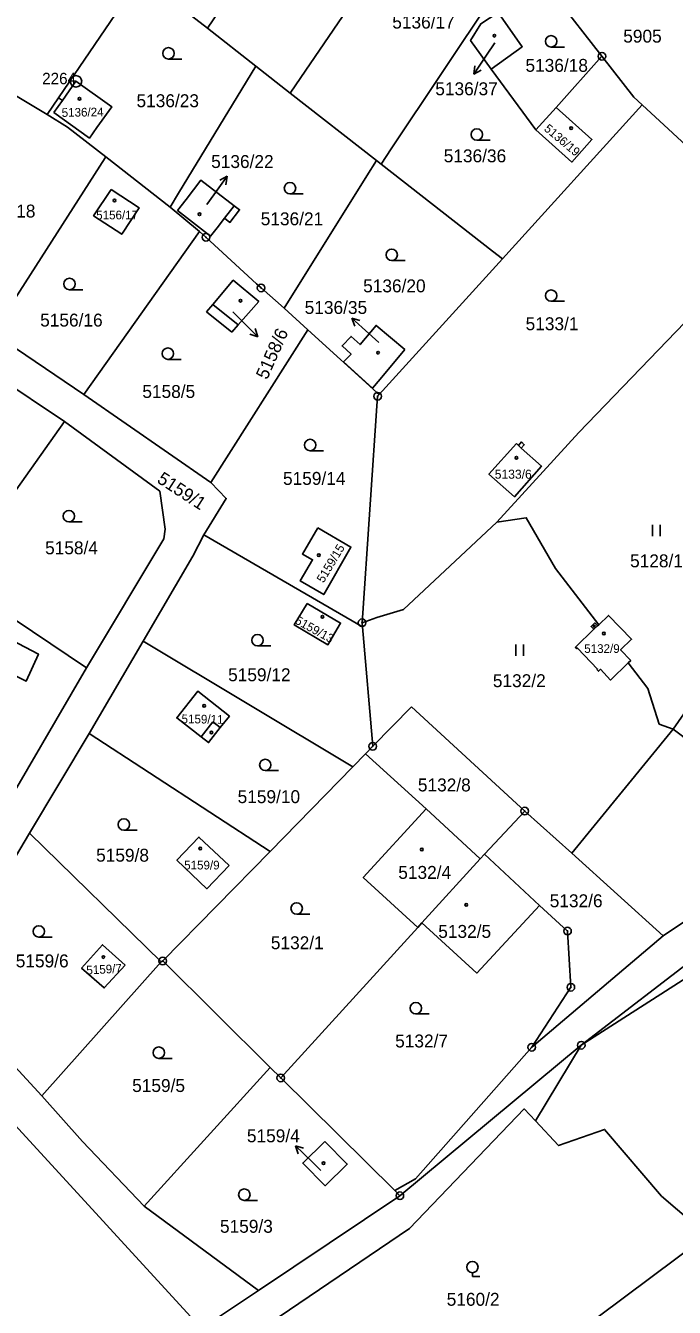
# Model space of a CAD drawing. Extents: x -644096 to -634268, y -1141430 to -1133463.
# Drawn here: x -637932.2 to -637846.9, y -1138762.6 to -1138594 of the extents above; entities that cross this region are included whole.
import ezdxf

# ---------------------------------------------------------------- set-up
doc = ezdxf.new("R2010")
doc.units = 0
for name, color, linetype in [('_CIVIL_CONSTRUCTION', 7, 'Continuous'), ('M_Svah_Nasyp', 7, 'Continuous'), ('M_Svah_Zarez', 7, 'Continuous'), ('svrsek_osa_sjezdy', 7, 'Continuous'), ('svrsek_osa_terminal_VRT', 7, 'Continuous'), ('svrsek_osa_VRT', 7, 'Continuous'), ('svrsek_popisy_VRT', 7, 'Continuous'), ('terminal_VRT', 7, 'Continuous')]:
    doc.layers.add(name, color=color, linetype=linetype)

msp = doc.modelspace()

# ---------------------------------------------------------------- linework, layer by layer
at = {"layer": '_CIVIL_CONSTRUCTION'}
for centre, radius in [((-637856.38, -1138598.07), 0.5), ((-637856.38, -1138598.07), 0.0303), ((-637925.56, -1138601.37), 0.75), ((-637925.56, -1138601.37), 0.03), ((-637908.46, -1138621.87), 0.5), ((-637908.46, -1138621.87), 0.0303), ((-637901.22, -1138628.54), 0.5), ((-637901.22, -1138628.54), 0.0303), ((-637885.88, -1138642.78), 0.5), ((-637885.88, -1138642.78), 0.0303), ((-637887.93, -1138672.57), 0.5), ((-637887.93, -1138672.57), 0.0303), ((-637886.52, -1138688.82), 0.5), ((-637886.52, -1138688.82), 0.0303), ((-637866.53, -1138697.34), 0.5), ((-637866.53, -1138697.34), 0.0303), ((-637860.91, -1138713.12), 0.5), ((-637860.91, -1138713.12), 0.0303), ((-637914.14, -1138717.05), 0.5), ((-637914.14, -1138717.05), 0.0303), ((-637860.47, -1138720.51), 0.5), ((-637860.47, -1138720.51), 0.0303), ((-637865.62, -1138728.4), 0.5), ((-637865.62, -1138728.4), 0.0303), ((-637859.1, -1138728.13), 0.5), ((-637859.1, -1138728.13), 0.0303), ((-637898.63, -1138732.42), 0.5), ((-637898.63, -1138732.42), 0.0303), ((-637882.96, -1138747.92), 0.5), ((-637882.96, -1138747.92), 0.0303)]:
    msp.add_circle(centre, radius, dxfattribs=at)
at = {"layer": 'M_Svah_Nasyp'}
for p, q in [((-637927.35, -1138603.88), (-637927.87, -1138603.54)), ((-637906.02, -1138619.38), (-637904.74, -1138617.73)), ((-637907.56, -1138630.72), (-637908.38, -1138631.7)), ((-637908.38, -1138631.7), (-637905.08, -1138634.35)), ((-637905.08, -1138634.35), (-637904.22, -1138633.38)), ((-637867.37, -1138649.25), (-637866.99, -1138649.59)), ((-637857.43, -1138673.43), (-637856.96, -1138672.98)), ((-637907.56, -1138685.61), (-637909.08, -1138687.58)), ((-637906.6, -1138686.35), (-637907.56, -1138685.61))]:
    msp.add_line(p, q, dxfattribs=at)
at = {"layer": 'M_Svah_Zarez'}
for centre, radius in [((-637870.53, -1138595.37), 0.175), ((-637925.1, -1138603.66), 0.175), ((-637860.44, -1138607.53), 0.175), ((-637920.49, -1138617.04), 0.175), ((-637909.3, -1138618.85), 0.175), ((-637903.91, -1138630.22), 0.175), ((-637885.83, -1138637.06), 0.175), ((-637867.64, -1138650.88), 0.175), ((-637893.63, -1138663.68), 0.175), ((-637893.15, -1138671.79), 0.175), ((-637857.39, -1138673.02), 0.117), ((-637856.12, -1138673.97), 0.175), ((-637908.71, -1138683.5), 0.175), ((-637907.75, -1138687.01), 0.175), ((-637909.21, -1138702.27), 0.175), ((-637880.08, -1138702.39), 0.175), ((-637874.22, -1138709.67), 0.175), ((-637921.96, -1138716.53), 0.175), ((-637892.99, -1138743.63), 0.175)]:
    msp.add_circle(centre, radius, dxfattribs=at)
at = {"layer": 'svrsek_osa_sjezdy'}
for p, q in [((-637863.07, -1138596.86), (-637861.32, -1138596.86)), ((-637913.4, -1138598.44), (-637911.65, -1138598.44)), ((-637872.83, -1138609.12), (-637871.08, -1138609.12)), ((-637897.41, -1138616.18), (-637895.66, -1138616.18)), ((-637884.03, -1138624.94), (-637882.28, -1138624.94)), ((-637926.41, -1138628.77), (-637924.66, -1138628.77)), ((-637863.07, -1138630.3), (-637861.32, -1138630.3)), ((-637913.47, -1138637.93), (-637911.72, -1138637.93)), ((-637894.76, -1138649.95), (-637893.01, -1138649.95)), ((-637926.49, -1138659.3), (-637924.74, -1138659.3)), ((-637849.72, -1138661.2), (-637849.72, -1138659.7)), ((-637848.72, -1138661.2), (-637848.72, -1138659.7)), ((-637901.68, -1138675.62), (-637899.93, -1138675.62)), ((-637867.69, -1138676.91), (-637867.69, -1138675.41)), ((-637866.69, -1138676.91), (-637866.69, -1138675.41)), ((-637900.66, -1138692.02), (-637898.91, -1138692.02)), ((-637919.26, -1138699.85), (-637917.51, -1138699.85)), ((-637896.53, -1138710.89), (-637894.78, -1138710.89)), ((-637930.45, -1138713.91), (-637928.7, -1138713.91)), ((-637880.86, -1138724.01), (-637879.11, -1138724.01)), ((-637914.67, -1138729.86), (-637912.92, -1138729.86)), ((-637903.42, -1138748.53), (-637901.67, -1138748.53)), ((-637873.42, -1138758.05), (-637873.42, -1138758.55)), ((-637873.42, -1138758.55), (-637872.42, -1138758.55))]:
    msp.add_line(p, q, dxfattribs=at)
for centre in [(-637863.07, -1138596.11), (-637913.4, -1138597.69), (-637872.83, -1138608.37), (-637897.41, -1138615.43), (-637884.03, -1138624.19), (-637926.41, -1138628.02), (-637863.07, -1138629.55), (-637913.47, -1138637.18), (-637894.76, -1138649.2), (-637926.49, -1138658.55), (-637901.68, -1138674.87), (-637900.66, -1138691.27), (-637919.26, -1138699.1), (-637896.53, -1138710.14), (-637930.45, -1138713.16), (-637880.86, -1138723.26), (-637914.67, -1138729.11), (-637903.42, -1138747.78), (-637873.42, -1138757.3)]:
    msp.add_circle(centre, 0.75, dxfattribs=at)
at = {"layer": 'svrsek_osa_terminal_VRT'}
msp.add_arc((-642050.26, -1145189.6), 8802.25, 41.413152, 75.317049, dxfattribs=at)
at = {"layer": 'svrsek_popisy_VRT'}
for p, q in [((-637870.46, -1138596.31), (-637871.55, -1138597.95)), ((-637871.55, -1138597.95), (-637873.23, -1138600.44)), ((-637873.23, -1138600.44), (-637873.08, -1138599.33)), ((-637873.23, -1138600.44), (-637872.25, -1138599.89)), ((-637907.43, -1138616.29), (-637905.67, -1138613.86)), ((-637905.67, -1138613.86), (-637906.66, -1138614.38)), ((-637905.67, -1138613.86), (-637905.85, -1138614.97)), ((-637908.35, -1138617.55), (-637907.43, -1138616.29)), ((-637904.92, -1138631.68), (-637903.77, -1138632.83)), ((-637887.06, -1138634.54), (-637889.29, -1138632.53)), ((-637889.29, -1138632.53), (-637888.21, -1138632.83)), ((-637889.29, -1138632.53), (-637888.88, -1138633.57)), ((-637903.77, -1138632.83), (-637901.65, -1138634.95)), ((-637901.65, -1138634.95), (-637902, -1138633.89)), ((-637901.65, -1138634.95), (-637902.71, -1138634.6)), ((-637885.72, -1138635.73), (-637887.06, -1138634.54)), ((-637894.54, -1138743.43), (-637896.7, -1138741.34)), ((-637896.7, -1138741.34), (-637895.63, -1138741.68)), ((-637896.7, -1138741.34), (-637896.33, -1138742.4)), ((-637893.34, -1138744.6), (-637894.54, -1138743.43))]:
    msp.add_line(p, q, dxfattribs=at)
at = {"layer": 'terminal_VRT'}
for p, q in [((-637856.38, -1138598.07), (-637866.94, -1138584.5)), ((-637917.01, -1138587.58), (-637908.27, -1138594.4)), ((-637908.27, -1138594.4), (-637901.92, -1138599.36)), ((-637862.42, -1138604.8), (-637856.38, -1138598.07)), ((-637901.92, -1138599.36), (-637897.37, -1138602.92)), ((-637870.93, -1138599.77), (-637865.09, -1138607.77)), ((-637934.4, -1138602.73), (-637929.36, -1138605.73)), ((-637897.37, -1138602.92), (-637886.04, -1138611.77)), ((-637851.1, -1138604.45), (-637869.47, -1138624.7)), ((-637865.09, -1138607.77), (-637862.42, -1138604.8)), ((-637832.98, -1138621.25), (-637851.1, -1138604.45)), ((-637921.65, -1138611.31), (-637913.17, -1138617.93)), ((-637886.04, -1138611.77), (-637885.42, -1138612.25)), ((-637913.17, -1138617.93), (-637909.33, -1138621.14)), ((-637924.54, -1138642.55), (-637909.33, -1138621.14)), ((-637869.47, -1138624.7), (-637885.68, -1138642.56)), ((-637898.16, -1138631.22), (-637895.05, -1138634.05)), ((-637936.51, -1138634.46), (-637924.54, -1138642.55)), ((-637907.84, -1138654.14), (-637895.05, -1138634.05)), ((-637927.08, -1138646.12), (-637939.36, -1138637.87)), ((-637924.54, -1138642.55), (-637907.84, -1138654.14)), ((-637941.69, -1138666.73), (-637927.08, -1138646.12)), ((-637887.88, -1138673.1), (-637908.74, -1138661.03)), ((-637924.19, -1138678.52), (-637941.69, -1138666.73)), ((-637887.88, -1138673.1), (-637887.93, -1138672.57)), ((-637886.52, -1138688.82), (-637887.88, -1138673.1)), ((-637923.84, -1138687.15), (-637916.72, -1138675.01)), ((-637889.13, -1138691.5), (-637916.72, -1138675.01)), ((-637936.75, -1138700.06), (-637924.19, -1138678.52)), ((-637847.02, -1138686.55), (-637844.21, -1138682.51)), ((-637886.52, -1138688.82), (-637881.42, -1138683.61)), ((-637881.42, -1138683.61), (-637866.53, -1138697.34)), ((-637847.02, -1138686.55), (-637860.36, -1138702.87)), ((-637848.87, -1138685.89), (-637847.02, -1138686.55)), ((-637931.69, -1138700.24), (-637923.84, -1138687.15)), ((-637889.13, -1138691.5), (-637887.49, -1138689.82)), ((-637887.49, -1138689.82), (-637886.52, -1138688.82)), ((-637879.51, -1138697.04), (-637887.49, -1138689.82)), ((-637900.03, -1138702.65), (-637889.13, -1138691.5)), ((-637811.89, -1138691.75), (-637859.1, -1138728.13)), ((-637872.4, -1138703.6), (-637879.51, -1138697.04)), ((-637866.53, -1138697.34), (-637871.84, -1138703.02)), ((-637866.53, -1138697.34), (-637860.36, -1138702.87)), ((-637848.35, -1138713.73), (-637827.51, -1138699.9)), ((-637914.34, -1138717.18), (-637931.69, -1138700.24)), ((-637914.14, -1138717.05), (-637900.03, -1138702.65)), ((-637871.84, -1138703.02), (-637872.4, -1138703.6)), ((-637864.59, -1138709.76), (-637871.84, -1138703.02)), ((-637860.36, -1138702.87), (-637848.35, -1138713.73)), ((-637880.06, -1138712.04), (-637872.4, -1138703.6)), ((-637859.1, -1138728.13), (-637830.46, -1138709.74)), ((-637898.63, -1138732.42), (-637880.6, -1138712.63)), ((-637880.6, -1138712.63), (-637880.06, -1138712.04)), ((-637848.35, -1138713.73), (-637865.62, -1138728.4)), ((-637914.14, -1138717.05), (-637914.34, -1138717.18)), ((-637900.01, -1138731.05), (-637914.14, -1138717.05)), ((-637914.34, -1138717.18), (-637930.04, -1138734.8)), ((-637859.1, -1138728.13), (-637882.96, -1138747.92)), ((-637865.62, -1138728.4), (-637880.92, -1138745.71)), ((-637865.12, -1138738.08), (-637859.1, -1138728.13)), ((-637900.01, -1138731.05), (-637916.61, -1138749.28)), ((-637898.63, -1138732.42), (-637900.01, -1138731.05)), ((-637883.64, -1138747.25), (-637898.63, -1138732.42)), ((-637880.92, -1138745.71), (-637883.64, -1138747.25)), ((-637882.96, -1138747.92), (-637883.64, -1138747.25)), ((-637901.56, -1138760.38), (-637882.96, -1138747.92)), ((-637901.56, -1138760.38), (-637916.61, -1138749.28)), ((-637842.53, -1138753.11), (-637889.32, -1138788.01)), ((-637909.03, -1138765.38), (-637901.56, -1138760.38))]:
    msp.add_line(p, q, dxfattribs=at)
for points in [[(-637908.27, -1138594.4), (-637906.86, -1138592.34), (-637888.67, -1138565.74), (-637885.34, -1138560.87)], [(-637897.37, -1138602.92), (-637895.97, -1138600.86), (-637880.04, -1138577.46), (-637876.49, -1138572.24)], [(-637917.01, -1138587.58), (-637918.3, -1138589.47), (-637927.87, -1138603.54), (-637929.36, -1138605.73)], [(-637885.42, -1138612.25), (-637884.1, -1138610.26), (-637870.69, -1138590.12)], [(-637870.93, -1138599.77), (-637873.66, -1138596.01), (-637872.33, -1138593.8), (-637870.04, -1138592.33)], [(-637870.04, -1138592.33), (-637866.87, -1138596.83), (-637870.93, -1138599.77)], [(-637856.38, -1138598.07), (-637852.19, -1138603.44), (-637851.1, -1138604.45)], [(-637901.92, -1138599.36), (-637903.15, -1138601.4), (-637912.06, -1138616.1), (-637913.17, -1138617.93)], [(-637928.45, -1138605.46), (-637927.35, -1138603.88), (-637925.59, -1138601.35), (-637920.83, -1138604.74), (-637922.8, -1138607.46), (-637923.8, -1138608.83), (-637928.45, -1138605.46)], [(-637929.36, -1138605.73), (-637926.67, -1138607.39), (-637921.65, -1138611.31)], [(-637865.09, -1138607.77), (-637860.34, -1138612), (-637857.7, -1138609.03), (-637862.42, -1138604.8)], [(-637921.65, -1138611.31), (-637921.73, -1138611.42), (-637936.51, -1138634.46)], [(-637886.04, -1138611.77), (-637887.31, -1138613.81), (-637898.16, -1138631.22)], [(-637869.47, -1138624.7), (-637870.76, -1138623.69), (-637885.42, -1138612.25)], [(-637920.95, -1138615.58), (-637917.24, -1138618.02), (-637919.54, -1138621.48), (-637923.24, -1138619.05), (-637920.95, -1138615.58)], [(-637904.74, -1138617.73), (-637904.03, -1138618.27), (-637905.31, -1138619.93), (-637906.02, -1138619.38), (-637906.99, -1138620.62), (-637907.85, -1138621.73), (-637912.19, -1138618.34), (-637911.08, -1138616.9), (-637909.12, -1138614.35), (-637904.74, -1138617.73)], [(-637909.33, -1138621.14), (-637908.46, -1138621.87), (-637901.81, -1138628), (-637901.22, -1138628.54), (-637898.16, -1138631.22)], [(-637832.98, -1138621.25), (-637843.17, -1138630.67), (-637859.42, -1138647.54), (-637870.19, -1138659.36)], [(-637907.56, -1138630.72), (-637904.88, -1138627.52), (-637901.52, -1138630.33), (-637904.22, -1138633.38), (-637907.56, -1138630.72)], [(-637895.05, -1138634.05), (-637885.98, -1138642.29), (-637885.68, -1138642.56)], [(-637882.3, -1138636.62), (-637885.56, -1138640.53), (-637886.56, -1138641.7), (-637890.37, -1138638.27), (-637889.38, -1138637.24), (-637890.55, -1138636.17), (-637889.37, -1138634.91), (-637888.19, -1138635.99), (-637886.09, -1138633.46), (-637882.3, -1138636.62)], [(-637885.68, -1138642.56), (-637885.88, -1138642.78), (-637887.93, -1138672.57)], [(-637924.19, -1138678.52), (-637914.02, -1138661.55), (-637913.82, -1138660.25), (-637914.53, -1138655.27), (-637927.08, -1138646.12)], [(-637867.64, -1138649), (-637867.37, -1138649.25), (-637866.96, -1138648.8), (-637866.61, -1138649.17), (-637866.99, -1138649.59), (-637864.35, -1138651.99), (-637867.88, -1138655.99), (-637871.24, -1138653.04), (-637867.64, -1138649)], [(-637908.74, -1138661.03), (-637905.8, -1138656.23), (-637907.84, -1138654.14)], [(-637870.19, -1138659.36), (-637882.46, -1138670.81), (-637885.97, -1138671.86), (-637887.93, -1138672.57)], [(-637870.19, -1138659.36), (-637866.34, -1138658.77), (-637862.5, -1138665.43), (-637856.8, -1138672.83)], [(-637916.72, -1138675.01), (-637910.17, -1138663.83), (-637908.74, -1138661.03)], [(-637893.77, -1138660.09), (-637889.4, -1138662.63), (-637892.98, -1138668.87), (-637896.07, -1138667.08), (-637894.45, -1138664.29), (-637895.77, -1138663.53), (-637893.77, -1138660.09)], [(-637895.16, -1138670.05), (-637890.76, -1138672.62), (-637892.42, -1138675.46), (-637896.86, -1138672.86), (-637895.16, -1138670.05)], [(-637856.8, -1138672.83), (-637856.96, -1138672.98), (-637857.33, -1138672.6), (-637857.8, -1138673.05), (-637857.43, -1138673.43), (-637859.87, -1138675.8), (-637859.67, -1138676), (-637859.59, -1138675.91), (-637856.95, -1138678.66), (-637857.04, -1138678.74), (-637856.84, -1138678.94), (-637856.58, -1138678.69), (-637855.25, -1138680.1), (-637852.93, -1138677.84)], [(-637856.8, -1138672.83), (-637855.54, -1138671.6), (-637852.49, -1138674.73), (-637853.94, -1138676.14), (-637852.6, -1138677.52), (-637852.93, -1138677.84)], [(-637935.92, -1138676.03), (-637936.59, -1138677.34), (-637935.52, -1138677.89), (-637935.86, -1138678.4), (-637932.1, -1138680.24), (-637930.51, -1138676.69), (-637934, -1138674.86), (-637934.85, -1138676.59), (-637935.92, -1138676.03)], [(-637852.93, -1138677.84), (-637850.34, -1138681.21), (-637848.87, -1138685.89)], [(-637905.35, -1138684.84), (-637906.6, -1138686.35), (-637908.12, -1138688.32), (-637909.08, -1138687.58), (-637912.31, -1138685.08), (-637909.53, -1138681.55), (-637905.35, -1138684.84)], [(-637827.51, -1138699.9), (-637839.16, -1138692.5), (-637847.02, -1138686.55)], [(-637900.03, -1138702.65), (-637907.96, -1138697.48), (-637923.84, -1138687.15)], [(-637879.51, -1138697.04), (-637887.77, -1138706.07), (-637880.6, -1138712.63)], [(-637930.04, -1138734.8), (-637941.73, -1138722.16), (-637942.19, -1138717.95), (-637931.69, -1138700.24)], [(-637905.42, -1138704.49), (-637908.33, -1138707.55), (-637912.29, -1138703.79), (-637909.39, -1138700.76), (-637905.42, -1138704.49)], [(-637909.03, -1138765.38), (-637934.03, -1138738.13), (-637947.48, -1138724.03), (-637964.19, -1138706.44)], [(-637880.06, -1138712.04), (-637872.83, -1138718.63), (-637864.59, -1138709.76)], [(-637864.59, -1138709.76), (-637860.91, -1138713.12), (-637860.47, -1138720.51), (-637865.62, -1138728.4)], [(-637919.08, -1138717.58), (-637921.83, -1138720.6), (-637924.82, -1138717.99), (-637922.06, -1138714.92), (-637919.08, -1138717.58)], [(-637916.61, -1138749.28), (-637924.68, -1138740.77), (-637930.04, -1138734.8)], [(-637889.32, -1138788.01), (-637901.01, -1138769.57), (-637898.85, -1138763.85), (-637881.71, -1138752.24), (-637866.59, -1138736.51), (-637865.12, -1138738.08)], [(-637842.53, -1138753.11), (-637848.55, -1138747.97), (-637856.03, -1138739.19), (-637862.09, -1138741.32), (-637865.12, -1138738.08)], [(-637892.84, -1138740.77), (-637889.89, -1138743.75), (-637892.79, -1138746.61), (-637895.74, -1138743.63), (-637892.84, -1138740.77)]]:
    msp.add_lwpolyline(points, dxfattribs=at)

# ---------------------------------------------------------------- texts
at = {"layer": '_CIVIL_CONSTRUCTION'}
msp.add_text('2264', height=1.5, dxfattribs=at).set_placement((-637930.01, -1138601.75))
at = {"layer": 'svrsek_osa_VRT'}
for s, height, p in [('5136/17', 1.7, (-637883.96, -1138594.43)), ('5905', 1.7, (-637853.58, -1138596.28)), ('5136/18', 1.7, (-637866.44, -1138600.12)), ('5136/37', 1.7, (-637878.3, -1138603.2)), ('5136/23', 1.7, (-637917.6, -1138604.77)), ('5136/36', 1.7, (-637877.19, -1138612.02)), ('5136/22', 1.7, (-637907.78, -1138612.77)), ('5156/18', 1.7, (-637939.11, -1138619.28)), ('5156/17', 1.14, (-637922.9, -1138619.52)), ('5136/21', 1.7, (-637901.26, -1138620.3)), ('5136/20', 1.7, (-637887.79, -1138629.12)), ('5136/35', 1.7, (-637895.48, -1138631.96)), ('5156/16', 1.7, (-637930.27, -1138633.62)), ('5133/1', 1.7, (-637866.42, -1138634.1)), ('5158/5', 1.7, (-637916.83, -1138643.01)), ('5159/14', 1.7, (-637898.33, -1138654.44)), ('5133/6', 1.19, (-637870.48, -1138653.63)), ('5158/4', 1.7, (-637929.62, -1138663.57)), ('5128/1', 1.7, (-637852.68, -1138665.28)), ('5132/9', 1.14, (-637858.71, -1138676.54)), ('5159/12', 1.7, (-637905.55, -1138680.26)), ('5132/2', 1.7, (-637870.73, -1138681.04)), ('5132/8', 1.7, (-637880.59, -1138694.75)), ('5159/10', 1.7, (-637904.3, -1138696.29)), ('5159/8', 1.7, (-637922.91, -1138703.99)), ('5159/9', 1.14, (-637911.33, -1138705.01)), ('5132/4', 1.7, (-637883.17, -1138706.25)), ('5132/6', 1.7, (-637863.25, -1138709.98)), ('5132/5', 1.7, (-637877.91, -1138714.01)), ('5132/1', 1.7, (-637899.93, -1138715.5)), ('5159/6', 1.7, (-637933.48, -1138717.89)), ('5132/7', 1.7, (-637883.58, -1138728.42)), ('5159/5', 1.7, (-637918.17, -1138734.28)), ('5159/4', 1.7, (-637903.08, -1138740.89)), ('5159/3', 1.7, (-637906.62, -1138752.79)), ('5160/2', 1.7, (-637876.8, -1138762.39))]:
    msp.add_text(s, height=height, dxfattribs=at).set_placement(p)
for s, height, rotation, p in [('5136/24', 1.14, 1, (-637927.43, -1138606.05)), ('5136/19', 1.14, 320, (-637864.09, -1138607.76)), ('5158/6', 1.7, 66, (-637900.42, -1138640.7)), ('5159/1', 1.7, 327, (-637915.02, -1138654.04)), ('5159/15', 1.14, 59, (-637893, -1138667.41)), ('5159/13', 1.14, 331, (-637896.86, -1138672.61)), ('5159/11', 1.14, 359, (-637911.68, -1138685.77)), ('5159/7', 1.14, 3, (-637924.16, -1138718.83))]:
    msp.add_text(s, height=height, rotation=rotation, dxfattribs=at).set_placement(p)

doc.saveas('drawing.dxf')
